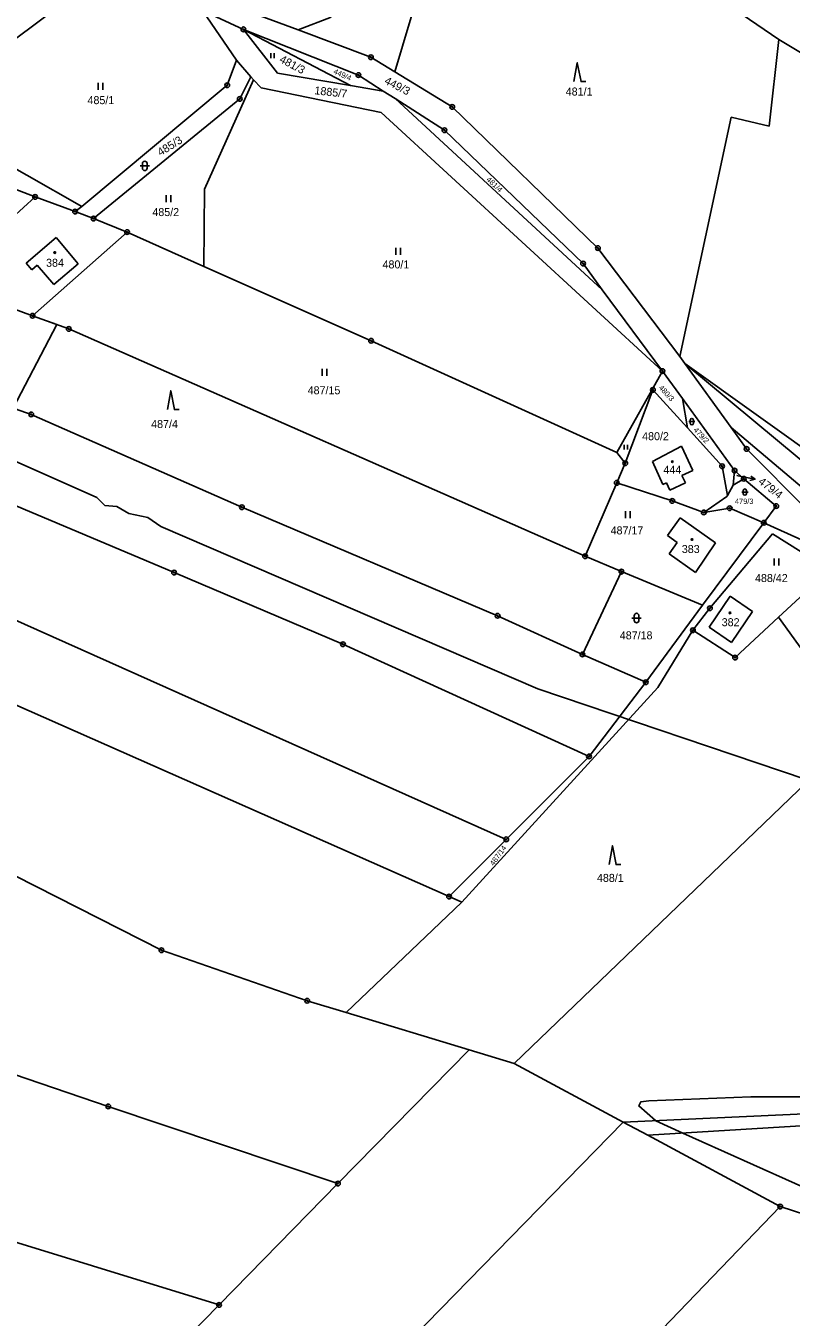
# Model space of a CAD drawing. Extents: x -445050 to -440454, y -1134563 to -1129741.
# Drawn here: x -443020.5 to -442857.8, y -1131669.9 to -1131395.6 of the extents above; entities that cross this region are included whole.
import ezdxf

# ---------------------------------------------------------------- set-up
doc = ezdxf.new("R2010")
doc.units = 0
for name, color, linetype in [('Vrstva 1', 7, 'Continuous'), ('Vrstva 16', 7, 'Continuous'), ('Vrstva 18', 7, 'Continuous'), ('Vrstva 19', 7, 'Continuous'), ('Vrstva 24', 7, 'Continuous'), ('Vrstva 25', 7, 'Continuous'), ('Vrstva 3', 7, 'Continuous'), ('Vrstva 37', 7, 'Continuous'), ('Vrstva 52', 7, 'Continuous')]:
    doc.layers.add(name, color=color, linetype=linetype)

msp = doc.modelspace()

# ---------------------------------------------------------------- linework, layer by layer
at = {"layer": 'Vrstva 1'}
for p, q in [((-442872.45, -1131489.14), (-442871.33, -1131495.32)), ((-442876.36, -1131498.94), (-442871.45, -1131495.53)), ((-442871.45, -1131495.53), (-442871.33, -1131495.32)), ((-442871.33, -1131495.32), (-442870.1, -1131493.18))]:
    msp.add_line(p, q, dxfattribs=at)
for points in [[(-442926.51, -1131353.35), (-442942.02, -1131405.36)], [(-442926.51, -1131353.35), (-442860.4, -1131398.5)], [(-443002.52, -1131383.25), (-443043.69, -1131413.98)], [(-442974.21, -1131396.31), (-442982.87, -1131392.32)], [(-442982.87, -1131392.32), (-442975.71, -1131402.83)], [(-442974.65, -1131391.92), (-442962.59, -1131396.44)], [(-442955.54, -1131393.71), (-442962.59, -1131396.44)], [(-442949.77, -1131406.02), (-442974.21, -1131396.31)], [(-442974.21, -1131396.31), (-442966.94, -1131405.64)], [(-442974.21, -1131396.31), (-442951.46, -1131408.24)], [(-442962.59, -1131396.44), (-442947.11, -1131402.25)], [(-442862.44, -1131416.86), (-442860.4, -1131398.5)], [(-442846.4, -1131406.79), (-442860.4, -1131398.5)], [(-442947.11, -1131402.25), (-442942.02, -1131405.36)], [(-442977.63, -1131408.17), (-442975.71, -1131402.83)], [(-442975.71, -1131402.83), (-442972.65, -1131406.42)], [(-443018.48, -1131431.9), (-443081.74, -1131407.73)], [(-442982.47, -1131430.27), (-442972.06, -1131407.04)], [(-442974.98, -1131411.08), (-442972.65, -1131406.42)], [(-442972.65, -1131406.42), (-442972.06, -1131407.04)], [(-442972.06, -1131407.04), (-442970.45, -1131408.76)], [(-442951.46, -1131408.24), (-442966.94, -1131405.64)], [(-442944.48, -1131409.41), (-442949.77, -1131406.02)], [(-442942.02, -1131405.36), (-442929.82, -1131412.8)], [(-443008.53, -1131433.95), (-442977.63, -1131408.17)], [(-442944.95, -1131414.01), (-442970.45, -1131408.76)], [(-442944.48, -1131409.41), (-442951.46, -1131408.24)], [(-442941.96, -1131411.03), (-442944.48, -1131409.41)], [(-443006.06, -1131436.5), (-442974.98, -1131411.08)], [(-442931.47, -1131417.74), (-442941.96, -1131411.03)], [(-442897.92, -1131451.63), (-442941.96, -1131411.03)], [(-442929.82, -1131412.8), (-442898.85, -1131442.77)], [(-443043.69, -1131413.98), (-443008.53, -1131433.95)], [(-442885.13, -1131468.91), (-442944.95, -1131414.01)], [(-442870.55, -1131414.99), (-442881.46, -1131465.84)], [(-442862.44, -1131416.86), (-442870.55, -1131414.99)], [(-442901.99, -1131446.07), (-442931.47, -1131417.74)], [(-443038.38, -1131449.99), (-443018.48, -1131431.9)], [(-443010, -1131435.02), (-443018.48, -1131431.9)], [(-442982.47, -1131430.27), (-442982.6, -1131446.67)], [(-443010, -1131435.02), (-443008.53, -1131433.95)], [(-443006.06, -1131436.5), (-443010, -1131435.02)], [(-442998.95, -1131439.39), (-443006.06, -1131436.5)], [(-443020.41, -1131446.01), (-443014, -1131440.56)], [(-443019.04, -1131457.15), (-442998.95, -1131439.39)], [(-443009.31, -1131446.1), (-443014, -1131440.56)], [(-442982.6, -1131446.67), (-442998.95, -1131439.39)], [(-442898.85, -1131442.77), (-442881.46, -1131465.84)], [(-443019.21, -1131447.42), (-443020.41, -1131446.01)], [(-443018.03, -1131446.42), (-443019.21, -1131447.42)], [(-443014.53, -1131450.53), (-443018.03, -1131446.42)], [(-443009.31, -1131446.1), (-443014.53, -1131450.53)], [(-442897.92, -1131451.63), (-442901.99, -1131446.07)], [(-442947.05, -1131462.48), (-442982.6, -1131446.67)], [(-443019.04, -1131457.15), (-443038.38, -1131449.99)], [(-442885.13, -1131468.91), (-442897.92, -1131451.63)], [(-443011.33, -1131459.94), (-443019.04, -1131457.15)], [(-443011.33, -1131459.94), (-442901.57, -1131508.24)], [(-443019.31, -1131478.11), (-443062.69, -1131462.81)], [(-442947.05, -1131462.48), (-442894.83, -1131486.21)], [(-442881.46, -1131465.84), (-442880.36, -1131467.3)], [(-442870.53, -1131480.89), (-442880.36, -1131467.3)], [(-442822.12, -1131515.63), (-442880.36, -1131467.3)], [(-442818.71, -1131511.33), (-442880.36, -1131467.3)], [(-442894.83, -1131486.21), (-442885.13, -1131468.91)], [(-442880.9, -1131474.75), (-442885.13, -1131468.91)], [(-442893.05, -1131488.49), (-442887.17, -1131472.9)], [(-442887.17, -1131472.9), (-442879.83, -1131481)], [(-442869.8, -1131490.06), (-442880.9, -1131474.75)], [(-442880.9, -1131474.75), (-442879.83, -1131481)], [(-442974.53, -1131497.84), (-443019.31, -1131478.11)], [(-442879.83, -1131481), (-442872.45, -1131489.14)], [(-442867.23, -1131485.44), (-442870.53, -1131480.89)], [(-442870.53, -1131480.89), (-442833.56, -1131512.1)], [(-442894.83, -1131486.21), (-442893.05, -1131488.49)], [(-442887.26, -1131488.12), (-442881.09, -1131484.87)], [(-442881.09, -1131484.87), (-442878.68, -1131490.02)], [(-442854.28, -1131498.46), (-442867.23, -1131485.44)], [(-442894.85, -1131492.65), (-442893.05, -1131488.49)], [(-442885.02, -1131492.99), (-442887.26, -1131488.12)], [(-442878.68, -1131490.02), (-442880.98, -1131491.1)], [(-442870.1, -1131493.18), (-442869.8, -1131490.06)], [(-442867.85, -1131491.79), (-442869.8, -1131490.06)], [(-442901.57, -1131508.24), (-442894.85, -1131492.65)], [(-442894.85, -1131492.65), (-442883.03, -1131496.49)], [(-442884.28, -1131492.65), (-442885.02, -1131492.99)], [(-442883.55, -1131494.21), (-442884.28, -1131492.65)], [(-442880.25, -1131492.66), (-442883.55, -1131494.21)], [(-442880.98, -1131491.1), (-442880.25, -1131492.66)], [(-442870.1, -1131493.18), (-442867.85, -1131491.79)], [(-442860.94, -1131497.58), (-442867.85, -1131491.79)], [(-443026.97, -1131495.66), (-442988.93, -1131511.72)], [(-442920.16, -1131520.89), (-442974.53, -1131497.84)], [(-442883.03, -1131496.49), (-442876.36, -1131498.94)], [(-442876.36, -1131498.94), (-442870.84, -1131498.04)], [(-442870.84, -1131498.04), (-442863.58, -1131501.14)], [(-442860.94, -1131497.58), (-442863.58, -1131501.14)], [(-442881.38, -1131500.11), (-442884.03, -1131503.86)], [(-442873.82, -1131505.43), (-442881.38, -1131500.11)], [(-442876.62, -1131518.64), (-442863.58, -1131501.14)], [(-442863.58, -1131501.14), (-442849.09, -1131507.63)], [(-442884.03, -1131503.86), (-442881.99, -1131505.3)], [(-442875.03, -1131519.29), (-442861.76, -1131503.52)], [(-442861.76, -1131503.52), (-442849.55, -1131511.1)], [(-442881.99, -1131505.3), (-442883.72, -1131507.75)], [(-442878.09, -1131511.73), (-442873.82, -1131505.43)], [(-442901.57, -1131508.24), (-442893.86, -1131511.52)], [(-442883.72, -1131507.75), (-442878.09, -1131511.73)], [(-442988.93, -1131511.72), (-442953.04, -1131526.95)], [(-442893.86, -1131511.52), (-442902.15, -1131529.1)], [(-442893.86, -1131511.52), (-442876.62, -1131518.64)], [(-442849.55, -1131511.1), (-442860.46, -1131521.21)], [(-443036.2, -1131515.78), (-442918.34, -1131568.39)], [(-442875.23, -1131523.31), (-442870.74, -1131516.75)], [(-442870.74, -1131516.75), (-442866, -1131519.99)], [(-442888.68, -1131535.01), (-442876.62, -1131518.64)], [(-442878.67, -1131523.98), (-442875.03, -1131519.29)], [(-442866, -1131519.99), (-442870.45, -1131526.58)], [(-442902.15, -1131529.1), (-442920.16, -1131520.89)], [(-442860.46, -1131521.21), (-442869.7, -1131529.78)], [(-442847.68, -1131538.82), (-442860.46, -1131521.21)], [(-442878.67, -1131523.98), (-442886.09, -1131536.13)], [(-442869.7, -1131529.78), (-442878.67, -1131523.98)], [(-442870.45, -1131526.58), (-442875.23, -1131523.31)], [(-442953.04, -1131526.95), (-442900.74, -1131550.78)], [(-442930.49, -1131580.54), (-443043.04, -1131530.8)], [(-442888.68, -1131535.01), (-442902.15, -1131529.1)], [(-442927.75, -1131581.75), (-442886.09, -1131536.13)], [(-442888.68, -1131535.01), (-442900.74, -1131550.78)], [(-442918.34, -1131568.39), (-442900.74, -1131550.78)], [(-442916.62, -1131615.98), (-442850.78, -1131552.7)], [(-443036.16, -1131569.34), (-442991.64, -1131591.95)], [(-442930.49, -1131580.54), (-442918.34, -1131568.39)], [(-442930.49, -1131580.54), (-442927.75, -1131581.75)], [(-442927.75, -1131581.75), (-442952.33, -1131605.18)], [(-443103.46, -1131590.86), (-443002.93, -1131625.12)], [(-442991.64, -1131591.95), (-442960.65, -1131602.68)], [(-442960.65, -1131602.68), (-442952.33, -1131605.18)], [(-442952.33, -1131605.18), (-442926.2, -1131613.08)], [(-443166.1, -1131609.87), (-442979.39, -1131667.3)], [(-442926.2, -1131613.08), (-442954.11, -1131641.53)], [(-442916.62, -1131615.98), (-442926.2, -1131613.08)], [(-442916.62, -1131615.98), (-442893.46, -1131628.44)], [(-443002.93, -1131625.12), (-442954.11, -1131641.53)], [(-442821.02, -1131625.16), (-442893.46, -1131628.44)], [(-442823.13, -1131627.25), (-442888.22, -1131631.26)], [(-442994.96, -1131732.28), (-442893.46, -1131628.44)], [(-442893.46, -1131628.44), (-442888.22, -1131631.26)], [(-442860.09, -1131646.4), (-442888.22, -1131631.26)], [(-442954.11, -1131641.53), (-442979.39, -1131667.3)], [(-442860.09, -1131646.4), (-442953.25, -1131743.18)], [(-442846.77, -1131650.71), (-442860.09, -1131646.4)], [(-442979.39, -1131667.3), (-443006.31, -1131694.73)]]:
    msp.add_lwpolyline(points, dxfattribs=at)
at = {"layer": 'Vrstva 16'}
msp.add_line((-442868.39, -1131491.28), (-442865.45, -1131491.89), dxfattribs=at)
for points in [[(-442869.32, -1131491.09), (-442868.39, -1131491.28)], [(-442866.33, -1131491.2), (-442865.45, -1131491.89), (-442866.53, -1131492.17)]]:
    msp.add_lwpolyline(points, dxfattribs=at)
at = {"layer": 'Vrstva 24'}
for centre, radius in [((-442974.21, -1131396.31), 0.5), ((-442974.21, -1131396.31), 0.1), ((-442947.11, -1131402.25), 0.5), ((-442947.11, -1131402.25), 0.1), ((-442977.63, -1131408.17), 0.5), ((-442949.77, -1131406.02), 0.5), ((-442949.77, -1131406.02), 0.1), ((-442977.63, -1131408.17), 0.1), ((-442974.98, -1131411.08), 0.5), ((-442974.98, -1131411.08), 0.1), ((-442929.82, -1131412.8), 0.5), ((-442929.82, -1131412.8), 0.1), ((-442931.47, -1131417.74), 0.5), ((-442931.47, -1131417.74), 0.1), ((-443018.48, -1131431.9), 0.5), ((-443018.48, -1131431.9), 0.1), ((-443010, -1131435.02), 0.5), ((-443010, -1131435.02), 0.1), ((-443006.06, -1131436.5), 0.5), ((-443006.06, -1131436.5), 0.1), ((-442998.95, -1131439.39), 0.5), ((-442998.95, -1131439.39), 0.1), ((-442898.85, -1131442.77), 0.5), ((-442898.85, -1131442.77), 0.1), ((-442901.99, -1131446.07), 0.5), ((-442901.99, -1131446.07), 0.1), ((-443019.04, -1131457.15), 0.5), ((-443019.04, -1131457.15), 0.1), ((-443011.33, -1131459.94), 0.5), ((-443011.33, -1131459.94), 0.1), ((-442947.05, -1131462.48), 0.5), ((-442947.05, -1131462.48), 0.1), ((-442885.13, -1131468.91), 0.5), ((-442885.13, -1131468.91), 0.1), ((-442887.17, -1131472.9), 0.5), ((-442887.17, -1131472.9), 0.1), ((-443019.31, -1131478.11), 0.5), ((-443019.31, -1131478.11), 0.1), ((-442867.23, -1131485.44), 0.5), ((-442867.23, -1131485.44), 0.1), ((-442893.05, -1131488.49), 0.5), ((-442893.05, -1131488.49), 0.1), ((-442872.45, -1131489.14), 0.5), ((-442872.45, -1131489.14), 0.1), ((-442869.8, -1131490.06), 0.5), ((-442869.8, -1131490.06), 0.1), ((-442894.85, -1131492.65), 0.5), ((-442894.85, -1131492.65), 0.1), ((-442867.85, -1131491.79), 0.5), ((-442867.85, -1131491.79), 0.1), ((-442974.53, -1131497.84), 0.5), ((-442974.53, -1131497.84), 0.1), ((-442883.03, -1131496.49), 0.5), ((-442883.03, -1131496.49), 0.1), ((-442876.36, -1131498.94), 0.5), ((-442870.84, -1131498.04), 0.5), ((-442870.84, -1131498.04), 0.1), ((-442860.94, -1131497.58), 0.5), ((-442860.94, -1131497.58), 0.1), ((-442876.36, -1131498.94), 0.1), ((-442863.58, -1131501.14), 0.5), ((-442863.58, -1131501.14), 0.1), ((-442901.57, -1131508.24), 0.5), ((-442901.57, -1131508.24), 0.1), ((-442988.93, -1131511.72), 0.5), ((-442988.93, -1131511.72), 0.1), ((-442893.86, -1131511.52), 0.5), ((-442893.86, -1131511.52), 0.1), ((-442920.16, -1131520.89), 0.5), ((-442875.03, -1131519.29), 0.5), ((-442875.03, -1131519.29), 0.1), ((-442920.16, -1131520.89), 0.1), ((-442878.67, -1131523.98), 0.5), ((-442878.67, -1131523.98), 0.1), ((-442953.04, -1131526.95), 0.5), ((-442953.04, -1131526.95), 0.1), ((-442902.15, -1131529.1), 0.5), ((-442902.15, -1131529.1), 0.1), ((-442869.7, -1131529.78), 0.5), ((-442869.7, -1131529.78), 0.1), ((-442888.68, -1131535.01), 0.5), ((-442888.68, -1131535.01), 0.1), ((-442900.74, -1131550.78), 0.5), ((-442900.74, -1131550.78), 0.1), ((-442918.34, -1131568.39), 0.5), ((-442918.34, -1131568.39), 0.1), ((-442930.49, -1131580.54), 0.5), ((-442930.49, -1131580.54), 0.1), ((-442991.64, -1131591.95), 0.5), ((-442991.64, -1131591.95), 0.1), ((-442960.65, -1131602.68), 0.5), ((-442960.65, -1131602.68), 0.1), ((-443002.93, -1131625.12), 0.5), ((-443002.93, -1131625.12), 0.1), ((-442954.11, -1131641.53), 0.5), ((-442954.11, -1131641.53), 0.1), ((-442860.09, -1131646.4), 0.5), ((-442860.09, -1131646.4), 0.1), ((-442979.39, -1131667.3), 0.5), ((-442979.39, -1131667.3), 0.1)]:
    msp.add_circle(centre, radius, dxfattribs=at)
at = {"layer": 'Vrstva 25'}
for p, q in [((-442968.36, -1131402.4), (-442968.36, -1131401.4)), ((-442967.7, -1131402.4), (-442967.7, -1131401.4)), ((-443005.06, -1131409.18), (-443005.06, -1131407.68)), ((-443004.06, -1131409.18), (-443004.06, -1131407.68)), ((-442996.19, -1131425.32), (-442994.19, -1131425.32)), ((-442995.69, -1131425.82), (-442995.69, -1131424.82)), ((-442994.69, -1131424.82), (-442994.69, -1131425.82)), ((-442990.61, -1131433.01), (-442990.61, -1131431.51)), ((-442989.61, -1131433.01), (-442989.61, -1131431.51)), ((-442941.83, -1131444.24), (-442941.83, -1131442.74)), ((-442940.83, -1131444.24), (-442940.83, -1131442.74)), ((-442957.5, -1131469.91), (-442957.5, -1131468.41)), ((-442956.5, -1131469.91), (-442956.5, -1131468.41)), ((-442879.22, -1131479.99), (-442879.22, -1131479.31)), ((-442878.54, -1131479.31), (-442878.54, -1131479.99)), ((-442879.55, -1131479.65), (-442878.21, -1131479.65)), ((-442893.26, -1131485.58), (-442893.26, -1131484.57)), ((-442892.59, -1131485.58), (-442892.59, -1131484.57)), ((-442868.28, -1131494.63), (-442866.94, -1131494.63)), ((-442867.95, -1131494.97), (-442867.95, -1131494.29)), ((-442867.28, -1131494.29), (-442867.28, -1131494.97)), ((-442892.98, -1131500.18), (-442892.98, -1131498.68)), ((-442891.98, -1131500.18), (-442891.98, -1131498.68)), ((-442861.37, -1131510.21), (-442861.37, -1131508.71)), ((-442860.37, -1131510.21), (-442860.37, -1131508.71)), ((-442891.62, -1131521.37), (-442889.62, -1131521.37)), ((-442891.12, -1131521.87), (-442891.12, -1131520.87)), ((-442890.12, -1131520.87), (-442890.12, -1131521.87))]:
    msp.add_line(p, q, dxfattribs=at)
for points in [[(-442903.94, -1131407.41), (-442903.24, -1131403.41), (-442902.44, -1131407.41), (-442901.44, -1131407.41)], [(-442990.37, -1131477.1), (-442989.67, -1131473.1), (-442988.87, -1131477.1), (-442987.87, -1131477.1)], [(-442896.48, -1131573.74), (-442895.78, -1131569.74), (-442894.98, -1131573.74), (-442893.98, -1131573.74)]]:
    msp.add_lwpolyline(points, dxfattribs=at)
for centre in [(-443014.31, -1131443.73), (-442883.02, -1131488.16), (-442878.85, -1131504.69), (-442870.76, -1131520.27)]:
    msp.add_circle(centre, 0.175, dxfattribs=at)
for centre, radius, start, end in [((-442995.19, -1131424.82), 0.5, 0, 180), ((-442995.19, -1131425.82), 0.5, 180, 0), ((-442878.88, -1131479.31), 0.335, 0, 180), ((-442878.88, -1131479.99), 0.335, 180, 0), ((-442867.61, -1131494.29), 0.335, 0, 180), ((-442867.61, -1131494.97), 0.335, 180, 0), ((-442890.62, -1131520.87), 0.5, 0, 180), ((-442890.62, -1131521.87), 0.5, 180, 0)]:
    msp.add_arc(centre, radius, start, end, dxfattribs=at)
at = {"layer": 'Vrstva 3'}
for points in [[(-443020.41, -1131446.01), (-443014, -1131440.56)], [(-443009.31, -1131446.1), (-443014, -1131440.56)], [(-443019.21, -1131447.42), (-443020.41, -1131446.01)], [(-443018.03, -1131446.42), (-443019.21, -1131447.42)], [(-443014.53, -1131450.53), (-443018.03, -1131446.42)], [(-443009.31, -1131446.1), (-443014.53, -1131450.53)], [(-442887.26, -1131488.12), (-442881.09, -1131484.87)], [(-442881.09, -1131484.87), (-442878.68, -1131490.02)], [(-442885.02, -1131492.99), (-442887.26, -1131488.12)], [(-442878.68, -1131490.02), (-442880.98, -1131491.1)], [(-442884.28, -1131492.65), (-442885.02, -1131492.99)], [(-442883.55, -1131494.21), (-442884.28, -1131492.65)], [(-442880.25, -1131492.66), (-442883.55, -1131494.21)], [(-442880.98, -1131491.1), (-442880.25, -1131492.66)], [(-442881.38, -1131500.11), (-442884.03, -1131503.86)], [(-442873.82, -1131505.43), (-442881.38, -1131500.11)], [(-442884.03, -1131503.86), (-442881.99, -1131505.3)], [(-442881.99, -1131505.3), (-442883.72, -1131507.75)], [(-442878.09, -1131511.73), (-442873.82, -1131505.43)], [(-442883.72, -1131507.75), (-442878.09, -1131511.73)], [(-442875.23, -1131523.31), (-442870.74, -1131516.75)], [(-442870.74, -1131516.75), (-442866, -1131519.99)], [(-442866, -1131519.99), (-442870.45, -1131526.58)], [(-442870.45, -1131526.58), (-442875.23, -1131523.31)]]:
    msp.add_lwpolyline(points, dxfattribs=at)
at = {"layer": 'Vrstva 37'}
for centre in [(-443014.31, -1131443.73), (-442883.02, -1131488.16), (-442878.85, -1131504.69), (-442870.76, -1131520.27)]:
    msp.add_circle(centre, 0.175, dxfattribs=at)
at = {"layer": 'Vrstva 52'}
for points in [[(-443023.15, -1131476.76), (-443013.87, -1131459.02), (-443019.04, -1131457.15), (-443038.38, -1131449.99)], [(-442797.54, -1131574.91), (-442911.64, -1131536.4), (-442991.79, -1131501.93), (-442994.55, -1131500.02), (-442998.59, -1131499.17), (-443001.14, -1131497.68), (-443003.69, -1131497.46), (-443005.4, -1131495.76), (-443027.88, -1131485.8)], [(-442854.89, -1131642.45), (-442880.78, -1131630.8), (-442886.56, -1131628.2), (-442886.64, -1131628.13), (-442890.17, -1131625.01), (-442889.75, -1131624.16), (-442888.05, -1131623.95), (-442866.36, -1131623.1), (-442844.26, -1131623.1)]]:
    msp.add_lwpolyline(points, dxfattribs=at)

# ---------------------------------------------------------------- texts
at = {"layer": 'Vrstva 16'}
msp.add_text('479/4', height=1.7, rotation=322.1559, dxfattribs=at).set_placement((-442864.9, -1131492.66))
at = {"layer": 'Vrstva 18'}
for s, height, rotation, p in [('481/3', 1.7, 331.8435, (-442966.7, -1131403.18)), ('449/4', 1.14, 335.839, (-442955.17, -1131405.65)), ('449/3', 1.7, 332.64, (-442944.39, -1131407.76)), ('1885/7', 1.7, 353.5443, (-442959.17, -1131410.08)), ('485/3', 1.7, 31.8762, (-442991.83, -1131423.3)), ('481/4', 1.14, 316.8322, (-442922.65, -1131428.33)), ('480/3', 1.14, 312.5466, (-442886.02, -1131472.53)), ('479/2', 1.14, 312.8673, (-442878.63, -1131481.49)), ('487/14', 1.14, 54.2462, (-442921.02, -1131574.11))]:
    msp.add_text(s, height=height, rotation=rotation, dxfattribs=at).set_placement(p)
for s, height, p in [('485/1', 1.7, (-443007.35, -1131412.2)), ('481/1', 1.7, (-442905.69, -1131410.37)), ('485/2', 1.7, (-442993.56, -1131435.98)), ('480/1', 1.7, (-442944.63, -1131447.1)), ('487/15', 1.7, (-442960.55, -1131473.84)), ('487/4', 1.7, (-442993.82, -1131481.01)), ('480/2', 1.7, (-442889.45, -1131483.59)), ('479/4', 0.1, (-442869.51, -1131491.09)), ('479/3', 1.14, (-442869.72, -1131497.14)), ('487/17', 1.7, (-442896.15, -1131503.61)), ('488/42', 1.7, (-442865.45, -1131513.73)), ('487/18', 1.7, (-442894.2, -1131525.9)), ('488/1', 1.7, (-442899.05, -1131577.43))]:
    msp.add_text(s, height=height, dxfattribs=at).set_placement(p)
at = {"layer": 'Vrstva 19'}
for s, p in [('384', (-443016.16, -1131446.75)), ('444', (-442884.92, -1131490.7)), ('383', (-442881.01, -1131507.56)), ('382', (-442872.53, -1131523.11))]:
    msp.add_text(s, height=1.7, dxfattribs=at).set_placement(p)

doc.saveas('drawing.dxf')
